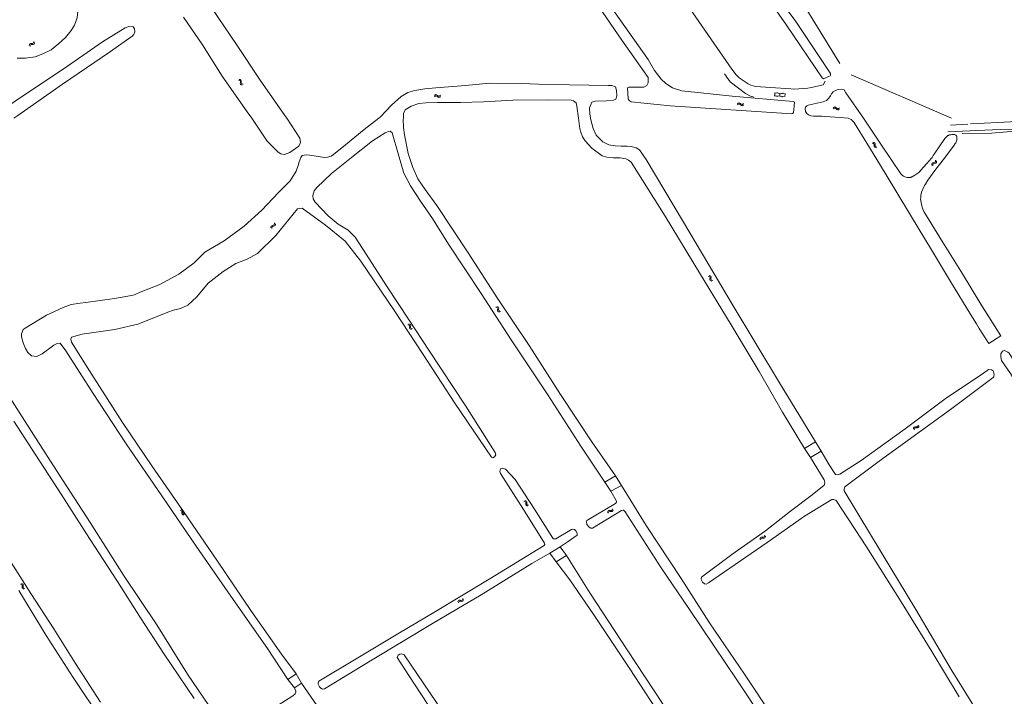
# Model space of a CAD drawing. Header units: metres. Extents: x 189705 to 199106, y 581686 to 588448.
# Tile 304 of 555: x 195425 to 195834, y 584760 to 585041. Entities that reach past the tile are written whole.
import ezdxf

# ---------------------------------------------------------------- set-up
doc = ezdxf.new("R2010")
doc.units = ezdxf.units.M
doc.layers.add('B-WA-OG-GBKN-G', color=7, linetype='Continuous', lineweight=18)

msp = doc.modelspace()

# ---------------------------------------------------------------- linework, layer by layer
at = {"layer": 'B-WA-OG-GBKN-G'}
for p, q in [((195429.36, 585030.158), (195429.421, 585030.561)), ((195429.421, 585030.561), (195429.584, 585030.845)), ((195429.584, 585030.845), (195429.898, 585030.97)), ((195429.683, 585029.781), (195429.747, 585030.183)), ((195429.747, 585030.183), (195429.912, 585030.467)), ((195429.898, 585030.97), (195430.305, 585030.973)), ((195429.912, 585030.467), (195430.215, 585030.588)), ((195430.215, 585030.588), (195430.629, 585030.597)), ((195430.305, 585030.973), (195430.713, 585030.976)), ((195430.629, 585030.597), (195431.037, 585030.598)), ((195430.713, 585030.976), (195431.02, 585031.096)), ((195431.02, 585031.096), (195431.191, 585031.386)), ((195431.037, 585030.598), (195431.344, 585030.717)), ((195431.191, 585031.386), (195431.253, 585031.79)), ((195431.344, 585030.717), (195431.513, 585031.009)), ((195431.513, 585031.009), (195431.576, 585031.413)), ((195516.14, 585015.762), (195516.542, 585015.694)), ((195516.521, 585016.081), (195516.923, 585016.015)), ((195516.542, 585015.694), (195516.824, 585015.525)), ((195516.824, 585015.525), (195516.942, 585015.221)), ((195516.923, 585016.015), (195517.205, 585015.849)), ((195516.945, 585014.806), (195516.941, 585014.398)), ((195516.941, 585014.398), (195517.058, 585014.09)), ((195516.942, 585015.221), (195516.945, 585014.806)), ((195517.058, 585014.09), (195517.347, 585013.918)), ((195517.205, 585015.849), (195517.328, 585015.533)), ((195517.325, 585015.126), (195517.324, 585014.718)), ((195517.324, 585014.718), (195517.44, 585014.41)), ((195517.328, 585015.533), (195517.325, 585015.126)), ((195517.347, 585013.918), (195517.75, 585013.85)), ((195517.44, 585014.41), (195517.728, 585014.236)), ((195517.728, 585014.236), (195518.132, 585014.169)), ((195597.446, 585009.406), (195597.74, 585009.688)), ((195597.472, 585008.91), (195597.768, 585009.19)), ((195597.74, 585009.688), (195598.042, 585009.814)), ((195597.768, 585009.19), (195598.072, 585009.314)), ((195598.042, 585009.814), (195598.368, 585009.722)), ((195598.072, 585009.314), (195598.386, 585009.226)), ((195598.368, 585009.722), (195598.692, 585009.476)), ((195598.386, 585009.226), (195598.72, 585008.98)), ((195598.692, 585009.476), (195599.018, 585009.23)), ((195598.72, 585008.98), (195599.044, 585008.732)), ((195599.018, 585009.23), (195599.334, 585009.138)), ((195599.044, 585008.732), (195599.36, 585008.64)), ((195599.334, 585009.138), (195599.646, 585009.264)), ((195599.36, 585008.64), (195599.672, 585008.768)), ((195599.646, 585009.264), (195599.942, 585009.546)), ((195599.672, 585008.768), (195599.968, 585009.05)), ((195738.441, 585009.294), (195743.03, 585008.981)), ((195738.522, 585010.491), (195743.112, 585010.178)), ((195738.722, 585010.477), (195738.64, 585009.28)), ((195739.69, 585009.209), (195739.67, 585008.909)), ((195739.692, 585010.712), (195739.672, 585010.413)), ((195740.817, 585010.335), (195740.735, 585009.137)), ((195741.783, 585009.066), (195741.763, 585008.767)), ((195741.985, 585010.556), (195741.964, 585010.256)), ((195742.912, 585010.192), (195742.831, 585008.995)), ((195723.22, 585006.028), (195723.524, 585006.299)), ((195723.228, 585005.531), (195723.534, 585005.8)), ((195723.524, 585006.299), (195723.83, 585006.414)), ((195723.534, 585005.8), (195723.842, 585005.913)), ((195723.83, 585006.414), (195724.153, 585006.31)), ((195723.842, 585005.913), (195724.153, 585005.814)), ((195724.153, 585006.31), (195724.468, 585006.053)), ((195724.153, 585005.814), (195724.478, 585005.556)), ((195724.468, 585006.053), (195724.785, 585005.795)), ((195724.478, 585005.556), (195724.793, 585005.297)), ((195724.785, 585005.795), (195725.097, 585005.692)), ((195724.793, 585005.297), (195725.105, 585005.193)), ((195725.097, 585005.692), (195725.413, 585005.807)), ((195725.105, 585005.193), (195725.422, 585005.31)), ((195725.413, 585005.807), (195725.719, 585006.078)), ((195725.422, 585005.31), (195725.727, 585005.581)), ((195762.924, 585003.91), (195763.249, 585004.155)), ((195762.953, 585004.406), (195763.277, 585004.653)), ((195763.249, 585004.155), (195763.565, 585004.245)), ((195763.277, 585004.653), (195763.591, 585004.745)), ((195763.565, 585004.245), (195763.868, 585004.123)), ((195763.591, 585004.745), (195763.905, 585004.618)), ((195763.868, 585004.123), (195764.172, 585003.841)), ((195763.905, 585004.618), (195764.199, 585004.337)), ((195764.199, 585004.337), (195764.496, 585004.056)), ((195764.496, 585004.056), (195764.8, 585003.93)), ((195764.8, 585003.93), (195765.124, 585004.021)), ((195765.124, 585004.021), (195765.449, 585004.268)), ((195764.172, 585003.841), (195764.467, 585003.559)), ((195764.467, 585003.559), (195764.77, 585003.432)), ((195764.77, 585003.432), (195765.095, 585003.525)), ((195765.095, 585003.525), (195765.42, 585003.772)), ((195779.119, 584989.704), (195779.518, 584989.623)), ((195779.51, 584990.011), (195779.91, 584989.932)), ((195779.518, 584989.623), (195779.795, 584989.446)), ((195779.795, 584989.446), (195779.903, 584989.138)), ((195779.894, 584988.723), (195779.877, 584988.316)), ((195779.877, 584988.316), (195779.984, 584988.004)), ((195779.903, 584989.138), (195779.894, 584988.723)), ((195779.91, 584989.932), (195780.186, 584989.758)), ((195779.984, 584988.004), (195780.268, 584987.823)), ((195780.186, 584989.758), (195780.299, 584989.438)), ((195780.268, 584987.823), (195780.669, 584987.743)), ((195780.284, 584989.032), (195780.27, 584988.623)), ((195780.27, 584988.623), (195780.376, 584988.312)), ((195780.299, 584989.438), (195780.284, 584989.032)), ((195780.376, 584988.312), (195780.659, 584988.129)), ((195780.659, 584988.129), (195781.06, 584988.049)), ((195803.946, 584981.337), (195803.846, 584981.015)), ((195803.846, 584981.015), (195803.876, 584980.607)), ((195804.218, 584981.522), (195803.946, 584981.337)), ((195804.615, 584981.615), (195804.218, 584981.522)), ((195804.347, 584981.04), (195804.246, 584980.72)), ((195804.246, 584980.72), (195804.275, 584980.312)), ((195804.619, 584981.226), (195804.347, 584981.04)), ((195805.017, 584981.716), (195804.615, 584981.615)), ((195805.016, 584981.321), (195804.619, 584981.226)), ((195805.412, 584981.415), (195805.016, 584981.321)), ((195805.285, 584981.903), (195805.017, 584981.716)), ((195805.383, 584982.216), (195805.285, 584981.903)), ((195805.355, 584982.623), (195805.383, 584982.216)), ((195805.69, 584981.608), (195805.412, 584981.415)), ((195805.785, 584981.921), (195805.69, 584981.608)), ((195805.754, 584982.327), (195805.785, 584981.921)), ((195529.592, 584954.912), (195529.679, 584955.227)), ((195529.679, 584955.227), (195529.953, 584955.427)), ((195529.953, 584955.427), (195530.346, 584955.53)), ((195530.091, 584954.942), (195530.354, 584955.135)), ((195530.346, 584955.53), (195530.741, 584955.634)), ((195530.354, 584955.135), (195530.754, 584955.245)), ((195530.741, 584955.634), (195531.009, 584955.826)), ((195530.754, 584955.245), (195531.149, 584955.347)), ((195531.009, 584955.826), (195531.102, 584956.149)), ((195531.102, 584956.149), (195531.063, 584956.556)), ((195531.149, 584955.347), (195531.417, 584955.539)), ((195531.417, 584955.539), (195531.509, 584955.863)), ((195531.509, 584955.863), (195531.47, 584956.27)), ((195529.632, 584954.506), (195529.592, 584954.912)), ((195530.001, 584954.626), (195530.091, 584954.942)), ((195530.038, 584954.221), (195530.001, 584954.626)), ((195711.484, 584934.743), (195711.878, 584934.639)), ((195711.878, 584934.639), (195712.143, 584934.447)), ((195711.075, 584934.461), (195711.468, 584934.355)), ((195711.468, 584934.355), (195711.732, 584934.161)), ((195711.732, 584934.161), (195711.821, 584933.847)), ((195711.786, 584933.434), (195711.743, 584933.028)), ((195711.743, 584933.028), (195711.83, 584932.71)), ((195711.821, 584933.847), (195711.786, 584933.434)), ((195711.83, 584932.71), (195712.102, 584932.511)), ((195712.102, 584932.511), (195712.497, 584932.406)), ((195712.143, 584934.447), (195712.235, 584934.121)), ((195712.194, 584933.716), (195712.154, 584933.31)), ((195712.154, 584933.31), (195712.241, 584932.992)), ((195712.235, 584934.121), (195712.194, 584933.716)), ((195712.241, 584932.992), (195712.511, 584932.792)), ((195712.511, 584932.792), (195712.906, 584932.687)), ((195622.965, 584921.65), (195623.36, 584921.55)), ((195623.36, 584921.55), (195623.628, 584921.361)), ((195623.369, 584921.938), (195623.765, 584921.841)), ((195623.628, 584921.361), (195623.722, 584921.048)), ((195623.694, 584920.635), (195623.659, 584920.228)), ((195623.659, 584920.228), (195623.751, 584919.912)), ((195623.722, 584921.048), (195623.694, 584920.635)), ((195623.751, 584919.912), (195624.027, 584919.718)), ((195623.765, 584921.841), (195624.034, 584921.654)), ((195624.027, 584919.718), (195624.424, 584919.619)), ((195624.034, 584921.654), (195624.131, 584921.33)), ((195624.098, 584920.925), (195624.065, 584920.517)), ((195624.065, 584920.517), (195624.157, 584920.201)), ((195624.131, 584921.33), (195624.098, 584920.925)), ((195624.157, 584920.201), (195624.431, 584920.006)), ((195624.431, 584920.006), (195624.828, 584919.908)), ((195586.438, 584914.37), (195586.835, 584914.277)), ((195586.835, 584914.277), (195587.105, 584914.091)), ((195586.838, 584914.665), (195587.235, 584914.574)), ((195587.235, 584914.574), (195587.506, 584914.391)), ((195587.506, 584914.391), (195587.609, 584914.068)), ((195587.105, 584914.091), (195587.205, 584913.781)), ((195587.183, 584913.366), (195587.154, 584912.959)), ((195587.154, 584912.959), (195587.251, 584912.645)), ((195587.205, 584913.781), (195587.183, 584913.366)), ((195587.251, 584912.645), (195587.53, 584912.455)), ((195587.53, 584912.455), (195587.928, 584912.363)), ((195587.582, 584913.663), (195587.556, 584913.255)), ((195587.556, 584913.255), (195587.653, 584912.941)), ((195587.609, 584914.068), (195587.582, 584913.663)), ((195587.653, 584912.941), (195587.929, 584912.749)), ((195587.929, 584912.749), (195588.328, 584912.657)), ((195796.186, 584871.173), (195796.259, 584871.574)), ((195796.259, 584871.574), (195796.429, 584871.853)), ((195796.429, 584871.853), (195796.747, 584871.97)), ((195796.498, 584870.787), (195796.574, 584871.187)), ((195796.574, 584871.187), (195796.747, 584871.466)), ((195796.747, 584871.97), (195797.154, 584871.961)), ((195796.747, 584871.466), (195797.053, 584871.579)), ((195797.053, 584871.579), (195797.468, 584871.576)), ((195797.154, 584871.961), (195797.562, 584871.953)), ((195797.468, 584871.576), (195797.875, 584871.565)), ((195797.562, 584871.953), (195797.872, 584872.064)), ((195797.872, 584872.064), (195798.051, 584872.349)), ((195797.875, 584871.565), (195798.185, 584871.676)), ((195798.051, 584872.349), (195798.125, 584872.751)), ((195798.185, 584871.676), (195798.363, 584871.963)), ((195798.363, 584871.963), (195798.437, 584872.365)), ((195634.594, 584841.14), (195634.993, 584841.059)), ((195634.985, 584841.446), (195635.385, 584841.367)), ((195634.993, 584841.059), (195635.269, 584840.881)), ((195635.269, 584840.881), (195635.377, 584840.573)), ((195635.385, 584841.367), (195635.661, 584841.192)), ((195635.661, 584841.192), (195635.773, 584840.873)), ((195635.773, 584840.873), (195635.757, 584840.466)), ((195491.945, 584837.455), (195492.343, 584837.365)), ((195492.343, 584837.753), (195492.741, 584837.665)), ((195492.343, 584837.365), (195492.615, 584837.181)), ((195492.615, 584837.181), (195492.716, 584836.871)), ((195492.716, 584836.871), (195492.698, 584836.457)), ((195492.741, 584837.665), (195493.014, 584837.484)), ((195493.014, 584837.484), (195493.119, 584837.162)), ((195493.094, 584836.756), (195493.071, 584836.348)), ((195493.119, 584837.162), (195493.094, 584836.756)), ((195635.367, 584840.158), (195635.35, 584839.751)), ((195635.35, 584839.751), (195635.456, 584839.439)), ((195635.377, 584840.573), (195635.367, 584840.158)), ((195635.456, 584839.439), (195635.74, 584839.257)), ((195635.74, 584839.257), (195636.141, 584839.177)), ((195635.757, 584840.466), (195635.743, 584840.058)), ((195635.743, 584840.058), (195635.849, 584839.746)), ((195635.849, 584839.746), (195636.131, 584839.563)), ((195636.131, 584839.563), (195636.532, 584839.483)), ((195669.283, 584836.543), (195669.374, 584836.94)), ((195669.374, 584836.94), (195669.558, 584837.211)), ((195669.558, 584837.211), (195669.881, 584837.313)), ((195669.577, 584836.143), (195669.671, 584836.539)), ((195669.671, 584836.539), (195669.857, 584836.809)), ((195669.857, 584836.809), (195670.168, 584836.908)), ((195669.881, 584837.313), (195670.287, 584837.285)), ((195670.168, 584836.908), (195670.582, 584836.885)), ((195670.287, 584837.285), (195670.694, 584837.258)), ((195670.582, 584836.885), (195670.989, 584836.855)), ((195670.694, 584837.258), (195671.009, 584837.354)), ((195670.989, 584836.855), (195671.304, 584836.952)), ((195671.009, 584837.354), (195671.201, 584837.63)), ((195671.201, 584837.63), (195671.294, 584838.029)), ((195671.304, 584836.952), (195671.494, 584837.23)), ((195671.494, 584837.23), (195671.587, 584837.628)), ((195492.698, 584836.457), (195492.672, 584836.05)), ((195492.672, 584836.05), (195492.771, 584835.736)), ((195492.771, 584835.736), (195493.051, 584835.548)), ((195493.051, 584835.548), (195493.45, 584835.459)), ((195493.071, 584836.348), (195493.17, 584836.035)), ((195493.17, 584836.035), (195493.449, 584835.845)), ((195493.449, 584835.845), (195493.848, 584835.756)), ((195732.497, 584825.481), (195732.579, 584825.88)), ((195732.579, 584825.88), (195732.755, 584826.155)), ((195732.755, 584826.155), (195733.076, 584826.265)), ((195732.801, 584825.088), (195732.885, 584825.486)), ((195732.885, 584825.486), (195733.065, 584825.761)), ((195733.065, 584825.761), (195733.373, 584825.868)), ((195733.076, 584826.265), (195733.482, 584826.247)), ((195733.373, 584825.868), (195733.787, 584825.855)), ((195733.482, 584826.247), (195733.89, 584826.231)), ((195733.787, 584825.855), (195734.195, 584825.836)), ((195733.89, 584826.231), (195734.202, 584826.335)), ((195734.195, 584825.836), (195734.507, 584825.94)), ((195734.202, 584826.335), (195734.387, 584826.616)), ((195734.387, 584826.616), (195734.47, 584827.016)), ((195734.507, 584825.94), (195734.691, 584826.223)), ((195734.691, 584826.223), (195734.774, 584826.623)), ((195425.721, 584806.704), (195426.116, 584806.605)), ((195426.116, 584806.605), (195426.385, 584806.415)), ((195426.125, 584806.992), (195426.521, 584806.896)), ((195426.385, 584806.415), (195426.479, 584806.103)), ((195426.452, 584805.689), (195426.417, 584805.283)), ((195426.417, 584805.283), (195426.509, 584804.967)), ((195426.479, 584806.103), (195426.452, 584805.689)), ((195426.509, 584804.967), (195426.785, 584804.773)), ((195426.521, 584806.896), (195426.79, 584806.709)), ((195426.785, 584804.773), (195427.182, 584804.675)), ((195426.79, 584806.709), (195426.888, 584806.385)), ((195426.855, 584805.98), (195426.823, 584805.572)), ((195426.823, 584805.572), (195426.915, 584805.257)), ((195426.888, 584806.385), (195426.855, 584805.98)), ((195426.915, 584805.257), (195427.189, 584805.061)), ((195427.189, 584805.061), (195427.586, 584804.964)), ((195607.166, 584799.371), (195607.274, 584799.764)), ((195607.274, 584799.764), (195607.468, 584800.027)), ((195607.468, 584800.027), (195607.795, 584800.116)), ((195607.795, 584800.116), (195608.199, 584800.071)), ((195608.199, 584800.071), (195608.605, 584800.028)), ((195608.605, 584800.028), (195608.924, 584800.111)), ((195608.924, 584800.111), (195609.127, 584800.38)), ((195609.127, 584800.38), (195609.236, 584800.774)), ((195609.202, 584799.697), (195609.404, 584799.967)), ((195609.404, 584799.967), (195609.513, 584800.361)), ((195607.444, 584798.959), (195607.554, 584799.351)), ((195607.554, 584799.351), (195607.751, 584799.614)), ((195607.751, 584799.614), (195608.065, 584799.699)), ((195608.065, 584799.699), (195608.478, 584799.66)), ((195608.478, 584799.66), (195608.884, 584799.614)), ((195608.884, 584799.614), (195609.202, 584799.697))]:
    msp.add_line(p, q, dxfattribs=at)
at = {"layer": 'B-WA-OG-GBKN-G', "flags": 128}
for points in [[(195765.657, 585022.757), (195749.366, 585049.356), (195763.337, 585061.057), (195746.949, 585084.583), (195733.909, 585103.2), (195731.014, 585104.855), (195711.627, 585093.526)], [(195708.754, 585097.768), (195708.07, 585098.062), (195707.229, 585097.925), (195704.51, 585096.068), (195704.53, 585095.579), (195704.784, 585094.777), (195712.272, 585084.039), (195730.142, 585058.026), (195743.594, 585038.546), (195758.336, 585016.797), (195758.903, 585016.347), (195761.7, 585017.54), (195761.837, 585017.872), (195761.817, 585018.518), (195759.608, 585021.823), (195747.447, 585040.13), (195733.487, 585059.102), (195724.167, 585074.594), (195718.941, 585082.728), (195711.627, 585093.526), (195708.754, 585097.768)], [(195446.722, 585036.413), (195448.084, 585038.628), (195449.231, 585041.623), (195449.474, 585044.541), (195448.757, 585047.945), (195447.431, 585050.905), (195445.456, 585054.67), (195442.772, 585058.38), (195441.028, 585060.209), (195438.512, 585063.255), (195436.252, 585067.238), (195434.538, 585070.326), (195432.8, 585073.3), (195430.949, 585076.64), (195429.661, 585077.745), (195427.534, 585078.373), (195425.907, 585078.244), (195423.189, 585077.134)], [(195720.855, 585020.419), (195703.401, 585045.522), (195697.769, 585053.127), (195692.973, 585059.384), (195676.506, 585080.521), (195652.704, 585064.945)], [(195654.314, 585062.895), (195675.232, 585032.33)], [(195675.232, 585032.33), (195686.079, 585016.956), (195686.193, 585014.74), (195685.531, 585013.575), (195684.274, 585012.867), (195682.333, 585012.891), (195678.13, 585012.846), (195677.559, 585012.549), (195677.81, 585008.095), (195678.243, 585007.295), (195679.134, 585006.861), (195695.214, 585005.168), (195745.785, 585001.871), (195746.401, 585002.259), (195746.836, 585006.622), (195746.311, 585006.964), (195720.98, 585009.138), (195700.058, 585011.426), (195696.243, 585012.591), (195693.434, 585014.442), (195691.493, 585016.201), (195688.821, 585019.833), (195686.195, 585024.379), (195666.145, 585052.889)], [(195525.233, 585015.76), (195515.364, 585030.587), (195505.05, 585045.622)], [(195493.308, 585041.921), (195501.247, 585030.481), (195509.453, 585017.505), (195519.837, 585002.709), (195521.666, 585000)], [(195413.335, 585000), (195424.495, 585007.726), (195443.51, 585020.323), (195459.701, 585031.752), (195469.186, 585037.537)], [(195469.186, 585037.537), (195470.633, 585038.089), (195472.467, 585037.925), (195473.088, 585037.089), (195473.186, 585035.775), (195472.765, 585034.801), (195472.072, 585034.049), (195463.026, 585027.69), (195443.221, 585014.142), (195424.581, 585001.075), (195422.964, 585000)], [(195424.423, 585024.976), (195427.755, 585024.961), (195431.821, 585025.457), (195434.987, 585026.702), (195438.407, 585028.392), (195441.556, 585030.873), (195444.419, 585033.482), (195446.722, 585036.413)], [(195720.855, 585020.419), (195722.605, 585017.952), (195723.849, 585016.706), (195727.582, 585014.313), (195728.699, 585013.752), (195730.63, 585013.191), (195736.906, 585012.777), (195745.316, 585012.183), (195746.84, 585012.029), (195752.33, 585012.429), (195753.88, 585012.733), (195758.76, 585013.896), (195759.6, 585015.318)], [(195717.803, 585018.415), (195719.452, 585016.101), (195720.214, 585015.134), (195726.535, 585010.324), (195728.567, 585009.178), (195729.939, 585008.745)], [(195812.002, 585000), (195770.403, 585018.05)], [(195536.229, 585000), (195535.47, 585001.148), (195525.233, 585015.76)], [(195574.355, 585000), (195575.074, 585000.544), (195579.597, 585005.391), (195583.662, 585009.077), (195586.433, 585010.63), (195589.397, 585011.509), (195593.485, 585012.199), (195598.073, 585012.581), (195610.346, 585013.581), (195620.277, 585014.526), (195633.768, 585014.453), (195640.649, 585014.097), (195653.567, 585013.883), (195669.581, 585013.578), (195671.064, 585013.533), (195672.61, 585013.07), (195672.98, 585011.482), (195673.087, 585009.23), (195672.782, 585007.957), (195671.74, 585007.558), (195668.915, 585007.258), (195664.114, 585007.15), (195662.759, 585006.7), (195661.837, 585004.271), (195661.931, 585001.786), (195662.231, 585000)], [(195758.186, 585000.911), (195754.705, 585000.889), (195753.663, 585001.043), (195752.647, 585001.425), (195751.962, 585002.036), (195751.378, 585002.85), (195751.202, 585003.892), (195751.38, 585004.527), (195751.965, 585005.111), (195752.525, 585005.39), (195758.752, 585006.806), (195760.099, 585007.389), (195761.066, 585008.277), (195761.728, 585009.318), (195762.135, 585010.106), (195762.924, 585010.994), (195763.865, 585011.476), (195764.958, 585011.932), (195766.229, 585012.058), (195767.397, 585011.802), (195768.082, 585010.556), (195775.483, 585000)], [(195657.256, 585000), (195656.595, 585004.956), (195656.263, 585006.363), (195655.225, 585007.187), (195654.147, 585007.465), (195644.637, 585007.624), (195630.026, 585007.494), (195617.82, 585006.755), (195608.308, 585006.485), (195598.693, 585006.561), (195593.899, 585006.461), (195590.949, 585006.059), (195587.838, 585004.949), (195585.263, 585003.481), (195584.669, 585001.991), (195584.576, 585000)], [(195521.666, 585000), (195528.058, 584990.535), (195532.651, 584985.945), (195533.77, 584985.219), (195535.234, 584985.029), (195537.516, 584985.739), (195541.146, 584988.379), (195541.967, 584989.978), (195541.666, 584991.777), (195536.229, 585000)], [(195555.641, 584984.968), (195560.637, 584989.017), (195568.25, 584995.378), (195574.355, 585000)], [(195584.576, 585000), (195584.56, 584999.656), (195584.678, 584996.133), (195585.031, 584993.123), (195586.622, 584985.386), (195588.539, 584979.592), (195590.609, 584974.923), (195593.67, 584970.396), (195598.482, 584963.757), (195611.509, 584944.145), (195623.732, 584925.135), (195636.734, 584905.784), (195649.836, 584885.365), (195662.785, 584865.832), (195672.649, 584851.633)], [(195751.019, 584863.042), (195741.898, 584878.121), (195732.137, 584894.96), (195720.592, 584914.357), (195707.495, 584935.855), (195693.133, 584959.363), (195679.116, 584981.777), (195677.988, 584982.64), (195676.82, 584983.166), (195674.479, 584983.554), (195671.63, 584983.527), (195668.938, 584983.825), (195667.081, 584984.471), (195662.724, 584987.652), (195659.939, 584990.591), (195658.828, 584992.288), (195658.147, 584994.216), (195657.841, 584995.61), (195657.256, 585000)], [(195662.231, 585000), (195662.425, 584998.844), (195663.27, 584995.704), (195664.624, 584992.979), (195667.33, 584990.157), (195669.836, 584989.001), (195672.449, 584988.508), (195674.881, 584988.367), (195677.379, 584988.382), (195679.07, 584988.284), (195681.201, 584987.689), (195682.537, 584986.928), (195685.278, 584982.883), (195700.736, 584956.964), (195721.049, 584922.891), (195740.615, 584890.318), (195755.507, 584865.82)], [(195765.834, 585000.292), (195763.725, 585000.396), (195761.616, 585000.576), (195759.685, 585000.68), (195758.186, 585000.911)], [(195769.156, 585000), (195765.834, 585000.292)], [(195823.504, 584912.76), (195822.283, 584914.665), (195819.943, 584918.475), (195811.624, 584932.243), (195803.713, 584945.452), (195795.42, 584959.143), (195788.5, 584970.573), (195782.547, 584980.455), (195776.9, 584989.701), (195771.736, 584997.981), (195771.711, 584998.058), (195771.456, 584998.362), (195770.922, 584998.972), (195770.388, 584999.429), (195769.156, 585000)], [(195775.483, 585000), (195782.668, 584989.196), (195787.196, 584982.49), (195790.96, 584976.902), (195791.367, 584976.546), (195791.698, 584976.233), (195792.028, 584975.988), (195792.409, 584975.81), (195792.638, 584975.683), (195793.121, 584975.531), (195793.579, 584975.455), (195794.112, 584975.43), (195794.849, 584975.481), (195795.052, 584975.481), (195795.433, 584975.634), (195795.687, 584975.71), (195796.094, 584975.939)], [(195818.743, 584997.6), (195811.553, 584997.164)], [(195819.81, 584997.702), (195831.244, 584998.292), (195839.095, 584998.652)], [(195668.227, 584849.116), (195658.237, 584864.043), (195644.541, 584885.337), (195629.251, 584908.094), (195616.847, 584927.378), (195603.342, 584947.811), (195596.611, 584958.482), (195591.642, 584965.672), (195587.489, 584972.027), (195584.724, 584977.201), (195582.522, 584984.757), (195579.984, 584993.929), (195579.094, 584994.582), (195578.36, 584994.463), (195577.049, 584993.943), (195571.713, 584990.617), (195563.046, 584983.674), (195554.773, 584977.145), (195548.643, 584971.254), (195547.523, 584969.938), (195547.013, 584967.996), (195547.141, 584966.638), (195547.966, 584965.252), (195553.333, 584959.589), (195557.524, 584956.059), (195561.708, 584953.582), (195564.642, 584950.743), (195569.207, 584943.64), (195577.609, 584930.503), (195586.936, 584916.309), (195595.133, 584903.76), (195610.253, 584880.938), (195622.682, 584861.381), (195622.951, 584860.339), (195622.427, 584859.574), (195621.697, 584859.187), (195621.138, 584859.41), (195605.99, 584881.894), (195592.788, 584902.063), (195580.834, 584920.157), (195567, 584940.707), (195560.446, 584948.956), (195552.308, 584955.586), (195542.532, 584962.737), (195541.297, 584962.609), (195540.708, 584962.367), (195531.705, 584951.377), (195524.112, 584943.903), (195519.82, 584941.526), (195515.079, 584939.763)], [(195796.094, 584975.939), (195796.779, 584976.346), (195797.618, 584976.88), (195798.049, 584977.287), (195798.456, 584977.566), (195798.811, 584977.973), (195799.167, 584978.354), (195801.731, 584981.176), (195803.66, 584983.413), (195803.914, 584983.769), (195804.422, 584984.481), (195804.853, 584985.091), (195809.194, 584991.573), (195809.498, 584991.903), (195809.734, 584992.189), (195809.977, 584992.452), (195810.286, 584992.691), (195810.514, 584992.818), (195810.667, 584992.869), (195810.921, 584992.996), (195811.124, 584993.073), (195811.378, 584993.149), (195811.708, 584993.175), (195812.064, 584993.226), (195812.242, 584993.251), (195812.597, 584993.251), (195812.775, 584993.251), (195813.207, 584993.201), (195813.436, 584993.15), (195813.843, 584992.947), (195813.995, 584992.693), (195814.123, 584992.363), (195814.123, 584991.855), (195814.149, 584991.499), (195814.127, 584991.056), (195814.048, 584990.584), (195813.87, 584990.127), (195813.718, 584989.771), (195813.566, 584989.517), (195813.083, 584988.881), (195809.428, 584984.051)], [(195810.411, 584994.343), (195822.633, 584994.857), (195832.11, 584995.269), (195838.793, 584995.527), (195840.47, 584995.604), (195844.688, 584995.53), (195849.541, 584995.507), (195854.75, 584995.433), (195859.4, 584995.436), (195864.609, 584995.235)], [(195816.383, 584993.634), (195828.706, 584993.819), (195839.708, 584994.739), (195841.41, 584994.816), (195843.265, 584994.919), (195850.837, 584994.872), (195859.197, 584994.75), (195863.237, 584994.701), (195872.588, 584994.375), (195882.269, 584993.974)], [(195536.637, 584767.275), (195528.197, 584780.071), (195512.998, 584801.801), (195498.614, 584822.488), (195484.34, 584843.333), (195469.619, 584865.024), (195455.871, 584885.843), (195444.604, 584903.47), (195442.16, 584906.673), (195440.937, 584906.606), (195439.552, 584905.915), (195434.716, 584902.244), (195432.461, 584901.239), (195430.26, 584901.409), (195428.836, 584902.895), (195427.817, 584904.526), (195426.813, 584906.916), (195426.201, 584909.402), (195426.206, 584910.6), (195426.863, 584912.383), (195427.611, 584912.978), (195436.576, 584918.306), (195443.391, 584921.515), (195446.748, 584922.698), (195450.481, 584923.365), (195452.855, 584923.599), (195464.75, 584925.292), (195470.27, 584926.172), (195473.074, 584926.77), (195475.353, 584927.848), (195483.526, 584931.039), (195491.385, 584935.283), (195497.828, 584940.022), (195502.276, 584944.478), (195510.186, 584949.125), (195518.519, 584955.238), (195525.9, 584961.832), (195532.709, 584969.175), (195537.563, 584973.984), (195540.04, 584978.045), (195540.98, 584980.364), (195541.415, 584981.928), (195542.011, 584983.723), (195542.528, 584984.54), (195544.205, 584984.85), (195545.745, 584984.659), (195551.807, 584983.787), (195553.153, 584983.854), (195554.561, 584984.3), (195555.641, 584984.968)], [(195809.428, 584984.051), (195805.061, 584978.281), (195802.193, 584974.316), (195801.127, 584972.689), (195800.823, 584972.155), (195800.442, 584971.52), (195800.112, 584970.63), (195799.579, 584969.334), (195799.225, 584967.987)], [(195799.225, 584967.987), (195799.199, 584967.682), (195799.2, 584967.047), (195799.175, 584966.387), (195799.66, 584963.643), (195799.787, 584963.134), (195799.94, 584962.677), (195800.067, 584962.271), (195800.474, 584961.382), (195808.233, 584948.757), (195816.526, 584935.422), (195824.183, 584922.924), (195832.455, 584909.693)], [(195515.079, 584939.763), (195509.866, 584936.472), (195503.654, 584931.548), (195498.907, 584925.896), (195495.161, 584922.476), (195492.146, 584921.108), (195489.257, 584920.388), (195486.856, 584919.58), (195481.096, 584917.173), (195474.37, 584914.587), (195464.882, 584912.442), (195451.285, 584910.438), (195446.864, 584909.175), (195446.664, 584908.332), (195446.952, 584907.144), (195454.37, 584895.259), (195468.102, 584873.78), (195480.249, 584855.88), (195493.332, 584836.923), (195507.447, 584816.25), (195521.355, 584795.785), (195534.076, 584777.785), (195540.17, 584769.534)], [(195827.447, 584906.562), (195823.504, 584912.76)], [(195827.447, 584906.562), (195832.455, 584909.693)], [(195923.032, 584743.107), (195909.227, 584769.363), (195895.501, 584795.607), (195884.236, 584816.379), (195874.121, 584833.037), (195861.231, 584854.137), (195846.098, 584877.823), (195836.416, 584894.112), (195832.765, 584899.497), (195832.428, 584900.999), (195832.479, 584902.246), (195833.16, 584903.331), (195833.917, 584903.637), (195835.402, 584903.046), (195835.904, 584902.586), (195844.68, 584888.442), (195860.616, 584862.566), (195875.072, 584838.505), (195885.468, 584820.496), (195886.652, 584818.887), (195887.177, 584818.519), (195887.805, 584818.264), (195888.709, 584818.18)], [(195757.87, 584861.854), (195761.257, 584856.207), (195763.855, 584852.292), (195764.791, 584852.158), (195765.677, 584852.388), (195774.457, 584858.009), (195792.808, 584871.236), (195809.334, 584883.653), (195825.214, 584894.276), (195827.341, 584895.724), (195828.616, 584895.692), (195829.264, 584895.169), (195829.74, 584893.892), (195829.605, 584892.813), (195829.331, 584892.541), (195811.513, 584879.22), (195781.963, 584857.715), (195767.709, 584847.149), (195767.418, 584846.123), (195767.519, 584845.433), (195773.072, 584836.093), (195783.171, 584819.291), (195797.25, 584796.188), (195811.828, 584771.365), (195826.489, 584747.661)], [(195421.338, 584884.157), (195431.22, 584868.566), (195441.918, 584851.957), (195454.68, 584832.317), (195468.484, 584810.447), (195482.281, 584789.86), (195495.028, 584769.487), (195503.834, 584756.384)], [(195497.83, 584759.274), (195485.003, 584778.095), (195475.471, 584792.827), (195466.014, 584807.841), (195454.307, 584825.654), (195442.64, 584844.139), (195432.136, 584860.282), (195422.956, 584874.402)], [(195755.507, 584865.82), (195751.019, 584863.042)], [(195755.507, 584865.82), (195757.87, 584861.854)], [(195751.019, 584863.042), (195753.461, 584859.246)], [(195753.461, 584859.246), (195757.87, 584861.854)], [(195708.741, 584807.574), (195708.25, 584808.357), (195708.123, 584809.008), (195708.308, 584809.632), (195720.865, 584818.995), (195734.79, 584828.834), (195745.144, 584836.984), (195754.112, 584843.801), (195759.099, 584847.812), (195759.429, 584848.786), (195759.328, 584849.554), (195759.161, 584849.997), (195753.461, 584859.246)], [(195645.325, 584819.615), (195637.916, 584815.276), (195616.822, 584802.399), (195596.733, 584790.441), (195571.7, 584775.311), (195551.905, 584763.369), (195551.097, 584763.14), (195550.28, 584763.621), (195549.793, 584764.174), (195549.26, 584765.252), (195549.226, 584765.889), (195549.449, 584766.475), (195566.386, 584776.559), (195583.029, 584786.583), (195597.279, 584795.029), (195620.242, 584808.855), (195643.058, 584822.817), (195643.268, 584823.142), (195643.115, 584823.819), (195634.46, 584837.791), (195624.937, 584852.613), (195624.629, 584853.434), (195624.933, 584854.538), (195625.728, 584854.873), (195627.014, 584854.49), (195630.911, 584850.192), (195639.036, 584837.798), (195646.529, 584825.796), (195646.801, 584825.509), (195647.829, 584825.582), (195654.299, 584829.443), (195654.885, 584829.597), (195655.561, 584829.373), (195656.17, 584828.928), (195656.699, 584827.872), (195656.656, 584827.026), (195653.002, 584824.505), (195649.655, 584822.223)], [(195672.649, 584851.633), (195668.227, 584849.116)], [(195668.227, 584849.116), (195670.63, 584845.267)], [(195672.649, 584851.633), (195675.064, 584847.732)], [(195733.636, 584751.003), (195723.193, 584766.727), (195713.551, 584780.976), (195703.018, 584796.726), (195691.592, 584813.586), (195676.577, 584836.797), (195675.89, 584837.425), (195675.135, 584837.35), (195663.017, 584830.04), (195662.314, 584830.03), (195661.6, 584830.463), (195660.759, 584831.507), (195660.504, 584832.562), (195660.715, 584833.173), (195672.559, 584840.25), (195672.978, 584840.768), (195672.993, 584841.145), (195670.63, 584845.267)], [(195670.63, 584845.267), (195675.064, 584847.732)], [(195675.064, 584847.732), (195685.308, 584831.112), (195699.82, 584809.165), (195711.577, 584790.651), (195726.054, 584769.433), (195738.099, 584751.27)], [(195815.147, 584760.097), (195803.86, 584778.842), (195790.452, 584800.485), (195776.784, 584822.247), (195764.119, 584841.441), (195763.184, 584841.809), (195762.312, 584841.813), (195751.002, 584835.02), (195735.563, 584824.056), (195711.147, 584807.355), (195710.234, 584806.774), (195709.57, 584806.842), (195708.741, 584807.574)], [(195645.325, 584819.615), (195649.655, 584822.223)], [(195649.655, 584822.223), (195652.202, 584818.608)], [(195420.2, 584818.352), (195430.083, 584802.933), (195439.505, 584788.225), (195448.574, 584773.849), (195458.944, 584757.841)], [(195645.325, 584819.615), (195647.911, 584816.025)], [(195652.202, 584818.608), (195647.911, 584816.025)], [(195652.202, 584818.608), (195661.878, 584803.174), (195677.476, 584779.453), (195696.111, 584751.164), (195716.66, 584720.252), (195737.04, 584689.38), (195756.554, 584659.826), (195777.605, 584627.91), (195795.765, 584600.951), (195812.847, 584574.582), (195829.119, 584550.376), (195835.975, 584541.551), (195837.261, 584541.129), (195838.848, 584540.992), (195840.382, 584540.79), (195841.604, 584540.433), (195843.004, 584539.412), (195854.459, 584523.151), (195869.627, 584500)], [(195693.38, 584749.001), (195678.544, 584771.574), (195663.539, 584794.005), (195653.704, 584808.62), (195647.911, 584816.025)], [(195459.581, 584750.096), (195447.605, 584768.008), (195436.435, 584785.414), (195425.013, 584804.118)], [(195586.8, 584768.913), (195581.955, 584776.322), (195582.485, 584777.311), (195583.05, 584777.773), (195583.735, 584777.904), (195584.846, 584777.483), (195601.002, 584753.853)], [(195536.637, 584767.275), (195540.17, 584769.534)], [(195536.637, 584767.275), (195539.47, 584763.703)], [(195540.17, 584769.534), (195542.341, 584765.683)], [(195765.451, 584500), (195749.527, 584523.809), (195730.025, 584553.246), (195712.668, 584579.304), (195695.74, 584605.048), (195676.21, 584634.056), (195659.928, 584658.938), (195644.677, 584681.656), (195626.958, 584708.184), (195613.127, 584728.45), (195599.94, 584748.831), (195586.8, 584768.913)], [(195512.673, 584744.425), (195526.552, 584752.646), (195538.697, 584760.478), (195539.703, 584761.256), (195539.963, 584761.976), (195539.977, 584762.392), (195539.47, 584763.703)], [(195542.341, 584765.683), (195539.47, 584763.703)], [(195542.341, 584765.683), (195551.561, 584752.261), (195565.384, 584731.907), (195579.924, 584710.546), (195595.398, 584687.433), (195602.602, 584677.028), (195620.645, 584650.226), (195639.218, 584622.64), (195661.318, 584589.536), (195682.902, 584557.448), (195704.142, 584526.819), (195722.039, 584500)]]:
    msp.add_lwpolyline(points, dxfattribs=at)

doc.saveas('drawing.dxf')
